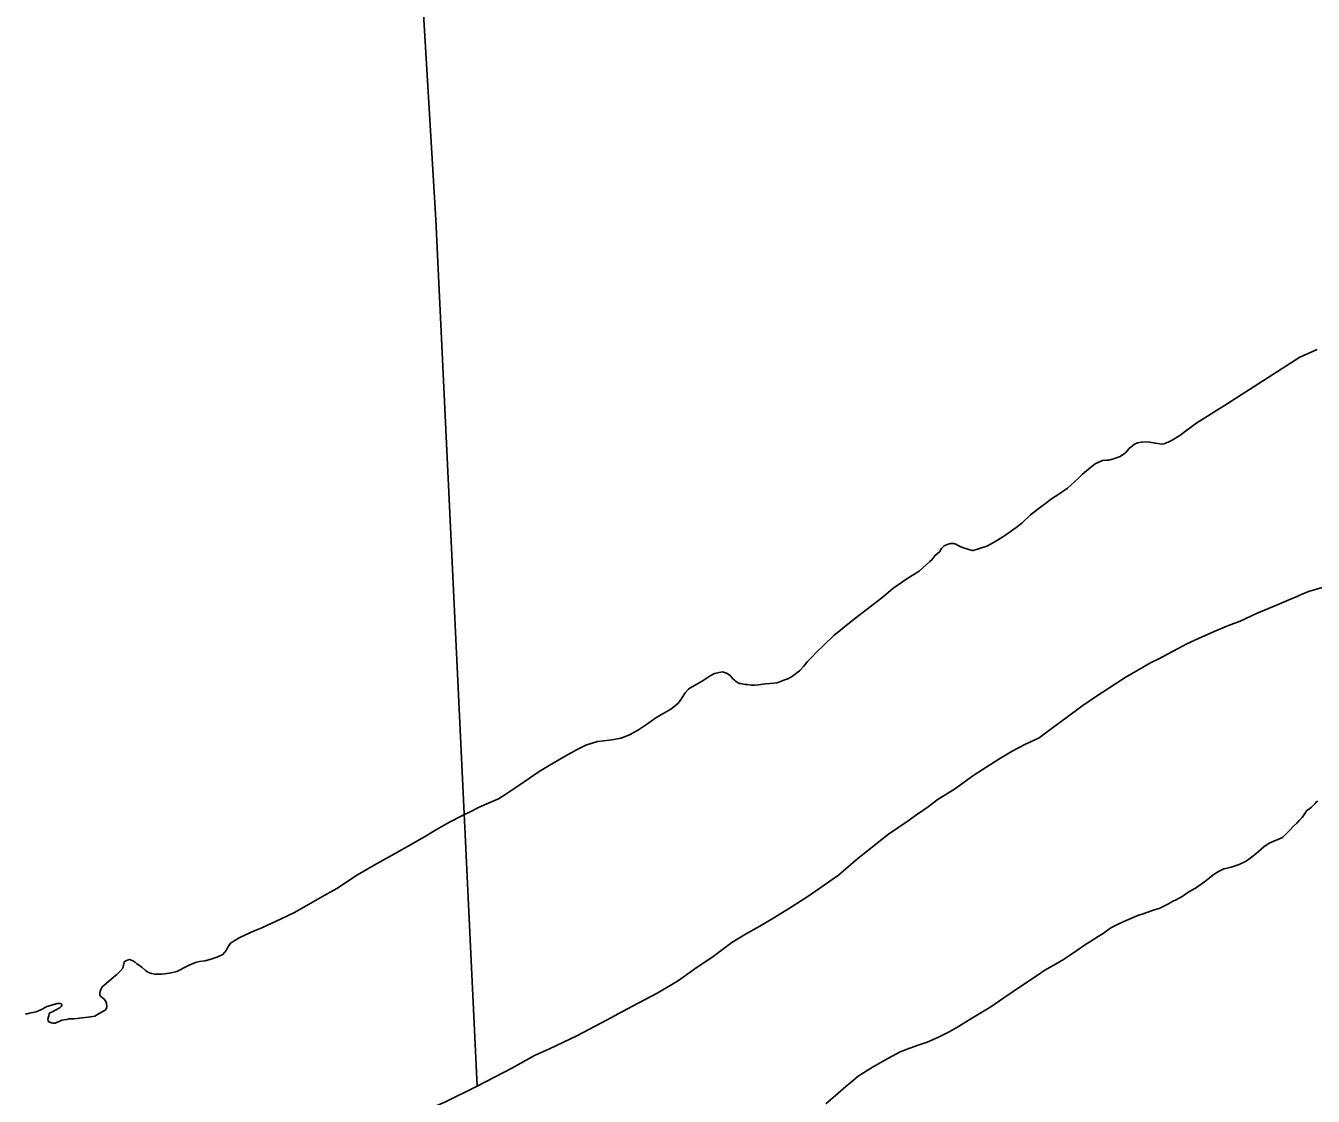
# Model space of a CAD drawing. Extents: x -939622 to -934222, y 1383701 to 1385301.
# Drawn here: x -935624.02 to -935601.74, y 1384226.06 to 1384244.59 of the extents above; entities that cross this region are included whole.
import ezdxf

# ---------------------------------------------------------------- set-up
doc = ezdxf.new("R2010")
doc.units = 0
for name, color, linetype in [('2', 7, 'Continuous'), ('3', 7, 'Continuous'), ('9', 7, 'Continuous'), ('Level 2', 7, 'Continuous'), ('Level 3', 7, 'Continuous'), ('Level 9', 7, 'Continuous')]:
    doc.layers.add(name, color=color, linetype=linetype)

msp = doc.modelspace()

# ---------------------------------------------------------------- linework, layer by layer
at = {"layer": '2'}
msp.add_lwpolyline([(-935617.745, 1384257.06), (-935617.392, 1384249.045), (-935616.924, 1384241.234), (-935616.21, 1384226.24)], dxfattribs=at)
at = {"layer": '3'}
for points in [[(-935601.815, 1384234.8), (-935601.305, 1384234.952)], [(-935609.619, 1384230.177), (-935609.091, 1384230.599), (-935608.749, 1384230.832), (-935608.619, 1384230.924), (-935608.402, 1384231.075), (-935608.227, 1384231.205), (-935607.948, 1384231.38), (-935607.613, 1384231.619), (-935607.178, 1384231.897), (-935606.945, 1384232.034), (-935606.726, 1384232.152), (-935606.48, 1384232.268), (-935606.25, 1384232.441), (-935606.01, 1384232.614), (-935605.739, 1384232.816), (-935605.487, 1384232.987), (-935605.29, 1384233.113), (-935604.989, 1384233.313), (-935604.555, 1384233.564), (-935604.406, 1384233.632), (-935603.922, 1384233.895), (-935603.723, 1384233.987), (-935603.453, 1384234.108), (-935603.203, 1384234.209), (-935603, 1384234.287), (-935602.716, 1384234.421), (-935602.373, 1384234.563), (-935602.167, 1384234.65), (-935602.03, 1384234.709), (-935601.93, 1384234.754), (-935601.815, 1384234.8)], [(-935616.946, 1384225.887), (-935616.769, 1384225.961), (-935616.21, 1384226.24), (-935615.595, 1384226.558), (-935615.219, 1384226.767), (-935614.957, 1384226.886), (-935614.483, 1384227.111), (-935613.957, 1384227.386), (-935613.695, 1384227.529), (-935613.422, 1384227.676), (-935613.084, 1384227.856), (-935612.726, 1384228.067), (-935612.4, 1384228.298), (-935612.145, 1384228.468), (-935611.802, 1384228.723), (-935611.565, 1384228.872), (-935611.277, 1384229.032), (-935611.013, 1384229.187), (-935610.755, 1384229.349), (-935610.466, 1384229.533), (-935610.159, 1384229.744), (-935609.952, 1384229.892), (-935609.781, 1384230.043), (-935609.619, 1384230.177)]]:
    msp.add_lwpolyline(points, dxfattribs=at)
at = {"layer": '9'}
for points in [[(-935603.228, 1384238.046), (-935601.969, 1384238.858)], [(-935601.969, 1384238.858), (-935601.668, 1384238.991)], [(-935603.228, 1384238.046), (-935603.752, 1384237.717), (-935603.921, 1384237.592), (-935604.046, 1384237.502), (-935604.178, 1384237.422), (-935604.249, 1384237.382), (-935604.319, 1384237.355), (-935604.361, 1384237.351), (-935604.425, 1384237.36), (-935604.47, 1384237.37), (-935604.567, 1384237.384), (-935604.646, 1384237.393), (-935604.711, 1384237.387), (-935604.777, 1384237.376), (-935604.83, 1384237.352), (-935604.92, 1384237.276), (-935604.986, 1384237.201), (-935605.076, 1384237.137), (-935605.174, 1384237.1), (-935605.272, 1384237.075), (-935605.314, 1384237.073), (-935605.386, 1384237.07), (-935605.51, 1384237.011), (-935605.591, 1384236.947), (-935605.728, 1384236.833), (-935605.797, 1384236.761), (-935605.988, 1384236.59), (-935606.125, 1384236.494), (-935606.283, 1384236.391), (-935606.35, 1384236.34), (-935606.455, 1384236.26), (-935606.501, 1384236.225), (-935606.629, 1384236.126), (-935606.782, 1384235.984), (-935606.878, 1384235.905), (-935607.039, 1384235.79), (-935607.129, 1384235.735), (-935607.229, 1384235.673), (-935607.311, 1384235.624), (-935607.388, 1384235.585), (-935607.533, 1384235.54), (-935607.622, 1384235.512), (-935607.637, 1384235.512), (-935607.695, 1384235.527), (-935607.734, 1384235.541), (-935607.789, 1384235.553), (-935607.838, 1384235.573), (-935607.881, 1384235.598), (-935607.921, 1384235.617), (-935607.96, 1384235.628), (-935608.014, 1384235.629), (-935608.071, 1384235.614), (-935608.127, 1384235.588), (-935608.17, 1384235.547), (-935608.187, 1384235.513), (-935608.198, 1384235.491), (-935608.288, 1384235.418), (-935608.336, 1384235.35), (-935608.371, 1384235.318), (-935608.556, 1384235.154), (-935608.77, 1384235.021), (-935609.015, 1384234.851), (-935609.177, 1384234.712), (-935609.457, 1384234.492), (-935609.678, 1384234.326), (-935609.887, 1384234.161), (-935610.035, 1384234.037), (-935610.209, 1384233.87), (-935610.342, 1384233.747), (-935610.416, 1384233.663), (-935610.436, 1384233.638), (-935610.497, 1384233.584), (-935610.551, 1384233.509), (-935610.629, 1384233.425), (-935610.751, 1384233.332), (-935610.833, 1384233.29), (-935610.898, 1384233.263), (-935611.017, 1384233.222), (-935611.139, 1384233.205), (-935611.22, 1384233.204), (-935611.34, 1384233.187), (-935611.408, 1384233.178), (-935611.459, 1384233.179), (-935611.532, 1384233.188), (-935611.568, 1384233.193), (-935611.65, 1384233.208), (-935611.674, 1384233.207), (-935611.708, 1384233.232), (-935611.739, 1384233.249), (-935611.754, 1384233.267), (-935611.785, 1384233.289), (-935611.817, 1384233.333), (-935611.845, 1384233.359), (-935611.892, 1384233.388), (-935611.959, 1384233.409), (-935612.102, 1384233.379), (-935612.175, 1384233.34), (-935612.298, 1384233.259), (-935612.365, 1384233.217), (-935612.477, 1384233.158), (-935612.524, 1384233.132)], [(-935612.524, 1384233.132), (-935612.553, 1384233.11), (-935612.61, 1384233.047), (-935612.658, 1384232.967), (-935612.686, 1384232.917), (-935612.729, 1384232.867), (-935612.775, 1384232.826), (-935612.857, 1384232.763), (-935612.98, 1384232.694), (-935613.115, 1384232.616), (-935613.278, 1384232.498), (-935613.363, 1384232.44), (-935613.413, 1384232.408), (-935613.466, 1384232.379), (-935613.563, 1384232.326), (-935613.716, 1384232.26), (-935613.88, 1384232.232), (-935614.018, 1384232.217), (-935614.125, 1384232.201), (-935614.202, 1384232.182), (-935614.327, 1384232.138), (-935614.492, 1384232.062), (-935614.723, 1384231.929), (-935614.964, 1384231.789), (-935615.137, 1384231.682), (-935615.394, 1384231.506), (-935615.557, 1384231.394), (-935615.727, 1384231.281), (-935615.838, 1384231.213), (-935616.042, 1384231.126), (-935616.183, 1384231.063), (-935616.321, 1384230.991), (-935616.475, 1384230.918), (-935616.689, 1384230.807), (-935616.912, 1384230.683), (-935617.094, 1384230.57), (-935617.284, 1384230.46), (-935617.642, 1384230.258), (-935617.989, 1384230.066), (-935618.279, 1384229.894), (-935618.636, 1384229.662), (-935618.847, 1384229.545), (-935619.372, 1384229.246), (-935619.602, 1384229.134), (-935619.935, 1384228.978), (-935620.08, 1384228.921), (-935620.221, 1384228.858), (-935620.33, 1384228.805), (-935620.403, 1384228.757), (-935620.477, 1384228.711), (-935620.502, 1384228.677), (-935620.53, 1384228.631), (-935620.555, 1384228.585), (-935620.613, 1384228.519), (-935620.689, 1384228.483), (-935620.796, 1384228.445), (-935620.858, 1384228.424), (-935620.917, 1384228.407), (-935621.016, 1384228.394), (-935621.084, 1384228.379), (-935621.197, 1384228.335), (-935621.285, 1384228.289), (-935621.349, 1384228.25), (-935621.405, 1384228.224), (-935621.453, 1384228.213), (-935621.533, 1384228.194), (-935621.626, 1384228.181), (-935621.671, 1384228.177), (-935621.74, 1384228.174), (-935621.794, 1384228.174), (-935621.846, 1384228.19), (-935621.897, 1384228.206), (-935621.95, 1384228.243), (-935622.006, 1384228.295), (-935622.052, 1384228.324), (-935622.099, 1384228.358), (-935622.13, 1384228.384), (-935622.17, 1384228.409), (-935622.207, 1384228.426), (-935622.225, 1384228.431), (-935622.27, 1384228.42), (-935622.287, 1384228.41), (-935622.317, 1384228.391), (-935622.322, 1384228.382), (-935622.327, 1384228.36), (-935622.329, 1384228.33), (-935622.345, 1384228.281), (-935622.388, 1384228.231), (-935622.449, 1384228.172), (-935622.504, 1384228.127), (-935622.55, 1384228.086), (-935622.672, 1384227.981), (-935622.698, 1384227.956), (-935622.723, 1384227.91), (-935622.734, 1384227.879), (-935622.739, 1384227.849), (-935622.74, 1384227.816), (-935622.724, 1384227.792), (-935622.699, 1384227.772), (-935622.659, 1384227.738), (-935622.639, 1384227.705)], [(-935602.268, 1384230.544), (-935602.147, 1384230.666), (-935602.076, 1384230.737), (-935602.019, 1384230.791), (-935601.977, 1384230.836), (-935601.929, 1384230.89), (-935601.881, 1384230.956), (-935601.865, 1384230.981), (-935601.851, 1384231.003), (-935601.793, 1384231.045), (-935601.764, 1384231.068), (-935601.756, 1384231.078), (-935601.71, 1384231.125), (-935601.679, 1384231.157), (-935601.656, 1384231.171)], [(-935602.268, 1384230.544), (-935602.501, 1384230.444), (-935602.592, 1384230.38), (-935602.728, 1384230.257), (-935602.804, 1384230.202), (-935602.897, 1384230.135), (-935603.018, 1384230.073), (-935603.104, 1384230.045), (-935603.157, 1384230.028), (-935603.181, 1384230.024), (-935603.249, 1384230.006), (-935603.282, 1384229.999), (-935603.376, 1384229.955), (-935603.452, 1384229.91), (-935603.618, 1384229.774), (-935603.755, 1384229.677), (-935603.905, 1384229.593), (-935604.007, 1384229.522), (-935604.118, 1384229.46), (-935604.154, 1384229.444), (-935604.239, 1384229.395), (-935604.404, 1384229.313), (-935604.49, 1384229.291), (-935604.664, 1384229.227), (-935604.771, 1384229.192), (-935604.936, 1384229.122), (-935605.075, 1384229.062), (-935605.237, 1384228.98), (-935605.304, 1384228.935), (-935605.371, 1384228.878), (-935605.459, 1384228.826), (-935605.605, 1384228.736), (-935605.693, 1384228.678), (-935605.827, 1384228.585), (-935605.953, 1384228.498), (-935606.058, 1384228.433), (-935606.199, 1384228.352), (-935606.384, 1384228.245), (-935606.515, 1384228.152), (-935606.717, 1384228.02), (-935606.93, 1384227.879), (-935607.091, 1384227.766), (-935607.315, 1384227.612), (-935607.488, 1384227.506), (-935607.605, 1384227.438), (-935607.784, 1384227.328), (-935607.875, 1384227.273), (-935608.036, 1384227.176), (-935608.225, 1384227.086), (-935608.416, 1384227), (-935608.576, 1384226.948), (-935608.721, 1384226.897), (-935608.887, 1384226.83), (-935609.101, 1384226.718), (-935609.222, 1384226.65), (-935609.365, 1384226.569), (-935609.611, 1384226.411), (-935609.768, 1384226.281), (-935609.826, 1384226.23), (-935609.959, 1384226.119), (-935610.174, 1384225.935)], [(-935622.639, 1384227.705), (-935622.626, 1384227.67), (-935622.621, 1384227.622), (-935622.628, 1384227.582), (-935622.651, 1384227.551), (-935622.722, 1384227.515), (-935622.783, 1384227.479), (-935622.83, 1384227.45), (-935622.937, 1384227.431), (-935623.051, 1384227.42), (-935623.135, 1384227.41), (-935623.195, 1384227.405), (-935623.27, 1384227.402), (-935623.311, 1384227.394), (-935623.398, 1384227.378), (-935623.445, 1384227.358), (-935623.492, 1384227.338), (-935623.513, 1384227.331), (-935623.527, 1384227.331)], [(-935623.527, 1384227.547), (-935623.525, 1384227.548), (-935623.498, 1384227.561), (-935623.469, 1384227.578), (-935623.434, 1384227.597), (-935623.408, 1384227.616), (-935623.396, 1384227.635), (-935623.407, 1384227.662), (-935623.422, 1384227.667), (-935623.437, 1384227.672), (-935623.482, 1384227.667), (-935623.527, 1384227.654)]]:
    msp.add_lwpolyline(points, dxfattribs=at)
at = {"layer": 'Level 2'}
msp.add_lwpolyline([(-935617.745, 1384257.06), (-935617.392, 1384249.045), (-935616.924, 1384241.234), (-935616.21, 1384226.24)], dxfattribs=at)
at = {"layer": 'Level 3'}
msp.add_lwpolyline([(-935616.946, 1384225.887), (-935616.769, 1384225.961), (-935616.21, 1384226.24), (-935615.595, 1384226.558), (-935615.219, 1384226.767), (-935614.957, 1384226.886), (-935614.483, 1384227.111), (-935613.957, 1384227.386), (-935613.695, 1384227.529), (-935613.422, 1384227.676), (-935613.084, 1384227.856), (-935612.726, 1384228.067), (-935612.4, 1384228.298), (-935612.145, 1384228.468), (-935611.802, 1384228.723), (-935611.565, 1384228.872), (-935611.277, 1384229.032), (-935611.013, 1384229.187), (-935610.755, 1384229.349), (-935610.466, 1384229.533), (-935610.159, 1384229.744), (-935609.952, 1384229.892), (-935609.781, 1384230.043), (-935609.619, 1384230.177)], dxfattribs=at)
at = {"layer": 'Level 9'}
for points in [[(-935603.228, 1384238.046), (-935603.752, 1384237.717), (-935603.921, 1384237.592), (-935604.046, 1384237.502), (-935604.178, 1384237.422), (-935604.249, 1384237.382), (-935604.319, 1384237.355), (-935604.361, 1384237.351), (-935604.425, 1384237.36), (-935604.47, 1384237.37), (-935604.567, 1384237.384), (-935604.646, 1384237.393), (-935604.711, 1384237.387), (-935604.777, 1384237.376), (-935604.83, 1384237.352), (-935604.92, 1384237.276), (-935604.986, 1384237.201), (-935605.076, 1384237.137), (-935605.174, 1384237.1), (-935605.272, 1384237.075), (-935605.314, 1384237.073), (-935605.386, 1384237.07), (-935605.51, 1384237.011), (-935605.591, 1384236.947), (-935605.728, 1384236.833), (-935605.797, 1384236.761), (-935605.988, 1384236.59), (-935606.125, 1384236.494), (-935606.283, 1384236.391), (-935606.35, 1384236.34), (-935606.455, 1384236.26), (-935606.501, 1384236.225), (-935606.629, 1384236.126), (-935606.782, 1384235.984), (-935606.878, 1384235.905), (-935607.039, 1384235.79), (-935607.129, 1384235.735), (-935607.229, 1384235.673), (-935607.311, 1384235.624), (-935607.388, 1384235.585), (-935607.533, 1384235.54), (-935607.622, 1384235.512), (-935607.637, 1384235.512), (-935607.695, 1384235.527), (-935607.734, 1384235.541), (-935607.789, 1384235.553), (-935607.838, 1384235.573), (-935607.881, 1384235.598), (-935607.921, 1384235.617), (-935607.96, 1384235.628), (-935608.014, 1384235.629), (-935608.071, 1384235.614), (-935608.127, 1384235.588), (-935608.17, 1384235.547), (-935608.187, 1384235.513), (-935608.198, 1384235.491), (-935608.288, 1384235.418), (-935608.336, 1384235.35), (-935608.371, 1384235.318), (-935608.556, 1384235.154), (-935608.77, 1384235.021), (-935609.015, 1384234.851), (-935609.177, 1384234.712), (-935609.457, 1384234.492), (-935609.678, 1384234.326), (-935609.887, 1384234.161), (-935610.035, 1384234.037), (-935610.209, 1384233.87), (-935610.342, 1384233.747), (-935610.416, 1384233.663), (-935610.436, 1384233.638), (-935610.497, 1384233.584), (-935610.551, 1384233.509), (-935610.629, 1384233.425), (-935610.751, 1384233.332), (-935610.833, 1384233.29), (-935610.898, 1384233.263), (-935611.017, 1384233.222), (-935611.139, 1384233.205), (-935611.22, 1384233.204), (-935611.34, 1384233.187), (-935611.408, 1384233.178), (-935611.459, 1384233.179), (-935611.532, 1384233.188), (-935611.568, 1384233.193), (-935611.65, 1384233.208), (-935611.674, 1384233.207), (-935611.708, 1384233.232), (-935611.739, 1384233.249), (-935611.754, 1384233.267), (-935611.785, 1384233.289), (-935611.817, 1384233.333), (-935611.845, 1384233.359), (-935611.892, 1384233.388), (-935611.959, 1384233.409), (-935612.102, 1384233.379), (-935612.175, 1384233.34), (-935612.298, 1384233.259), (-935612.365, 1384233.217), (-935612.477, 1384233.158), (-935612.524, 1384233.132)], [(-935612.524, 1384233.132), (-935612.553, 1384233.11), (-935612.61, 1384233.047), (-935612.658, 1384232.967), (-935612.686, 1384232.917), (-935612.729, 1384232.867), (-935612.775, 1384232.826), (-935612.857, 1384232.763), (-935612.98, 1384232.694), (-935613.115, 1384232.616), (-935613.278, 1384232.498), (-935613.363, 1384232.44), (-935613.413, 1384232.408), (-935613.466, 1384232.379), (-935613.563, 1384232.326), (-935613.716, 1384232.26), (-935613.88, 1384232.232), (-935614.018, 1384232.217), (-935614.125, 1384232.201), (-935614.202, 1384232.182), (-935614.327, 1384232.138), (-935614.492, 1384232.062), (-935614.723, 1384231.929), (-935614.964, 1384231.789), (-935615.137, 1384231.682), (-935615.394, 1384231.506), (-935615.557, 1384231.394), (-935615.727, 1384231.281), (-935615.838, 1384231.213), (-935616.042, 1384231.126), (-935616.183, 1384231.063), (-935616.321, 1384230.991), (-935616.475, 1384230.918), (-935616.689, 1384230.807), (-935616.912, 1384230.683), (-935617.094, 1384230.57), (-935617.284, 1384230.46), (-935617.642, 1384230.258), (-935617.989, 1384230.066), (-935618.279, 1384229.894), (-935618.636, 1384229.662), (-935618.847, 1384229.545), (-935619.372, 1384229.246), (-935619.602, 1384229.134), (-935619.935, 1384228.978), (-935620.08, 1384228.921), (-935620.221, 1384228.858), (-935620.33, 1384228.805), (-935620.403, 1384228.757), (-935620.477, 1384228.711), (-935620.502, 1384228.677), (-935620.53, 1384228.631), (-935620.555, 1384228.585), (-935620.613, 1384228.519), (-935620.689, 1384228.483), (-935620.796, 1384228.445), (-935620.858, 1384228.424), (-935620.917, 1384228.407), (-935621.016, 1384228.394), (-935621.084, 1384228.379), (-935621.197, 1384228.335), (-935621.285, 1384228.289), (-935621.349, 1384228.25), (-935621.405, 1384228.224), (-935621.453, 1384228.213), (-935621.533, 1384228.194), (-935621.626, 1384228.181), (-935621.671, 1384228.177), (-935621.74, 1384228.174), (-935621.794, 1384228.174), (-935621.846, 1384228.19), (-935621.897, 1384228.206), (-935621.95, 1384228.243), (-935622.006, 1384228.295), (-935622.052, 1384228.324), (-935622.099, 1384228.358), (-935622.13, 1384228.384), (-935622.17, 1384228.409), (-935622.207, 1384228.426), (-935622.225, 1384228.431), (-935622.27, 1384228.42), (-935622.287, 1384228.41), (-935622.317, 1384228.391), (-935622.322, 1384228.382), (-935622.327, 1384228.36), (-935622.329, 1384228.33), (-935622.345, 1384228.281), (-935622.388, 1384228.231), (-935622.449, 1384228.172), (-935622.504, 1384228.127), (-935622.55, 1384228.086), (-935622.672, 1384227.981), (-935622.698, 1384227.956), (-935622.723, 1384227.91), (-935622.734, 1384227.879), (-935622.739, 1384227.849), (-935622.74, 1384227.816), (-935622.724, 1384227.792), (-935622.699, 1384227.772), (-935622.659, 1384227.738), (-935622.639, 1384227.705)], [(-935602.268, 1384230.544), (-935602.501, 1384230.444), (-935602.592, 1384230.38), (-935602.728, 1384230.257), (-935602.804, 1384230.202), (-935602.897, 1384230.135), (-935603.018, 1384230.073), (-935603.104, 1384230.045), (-935603.157, 1384230.028), (-935603.181, 1384230.024), (-935603.249, 1384230.006), (-935603.282, 1384229.999), (-935603.376, 1384229.955), (-935603.452, 1384229.91), (-935603.618, 1384229.774), (-935603.755, 1384229.677), (-935603.905, 1384229.593), (-935604.007, 1384229.522), (-935604.118, 1384229.46), (-935604.154, 1384229.444), (-935604.239, 1384229.395), (-935604.404, 1384229.313), (-935604.49, 1384229.291), (-935604.664, 1384229.227), (-935604.771, 1384229.192), (-935604.936, 1384229.122), (-935605.075, 1384229.062), (-935605.237, 1384228.98), (-935605.304, 1384228.935), (-935605.371, 1384228.878), (-935605.459, 1384228.826), (-935605.605, 1384228.736), (-935605.693, 1384228.678), (-935605.827, 1384228.585), (-935605.953, 1384228.498), (-935606.058, 1384228.433), (-935606.199, 1384228.352), (-935606.384, 1384228.245), (-935606.515, 1384228.152), (-935606.717, 1384228.02), (-935606.93, 1384227.879), (-935607.091, 1384227.766), (-935607.315, 1384227.612), (-935607.488, 1384227.506), (-935607.605, 1384227.438), (-935607.784, 1384227.328), (-935607.875, 1384227.273), (-935608.036, 1384227.176), (-935608.225, 1384227.086), (-935608.416, 1384227), (-935608.576, 1384226.948), (-935608.721, 1384226.897), (-935608.887, 1384226.83), (-935609.101, 1384226.718), (-935609.222, 1384226.65), (-935609.365, 1384226.569), (-935609.611, 1384226.411), (-935609.768, 1384226.281), (-935609.826, 1384226.23), (-935609.959, 1384226.119), (-935610.174, 1384225.935)], [(-935622.639, 1384227.705), (-935622.626, 1384227.67), (-935622.621, 1384227.622), (-935622.628, 1384227.582), (-935622.651, 1384227.551), (-935622.722, 1384227.515), (-935622.783, 1384227.479), (-935622.83, 1384227.45), (-935622.937, 1384227.431), (-935623.051, 1384227.42), (-935623.135, 1384227.41), (-935623.195, 1384227.405), (-935623.27, 1384227.402), (-935623.311, 1384227.394), (-935623.398, 1384227.378), (-935623.445, 1384227.358), (-935623.492, 1384227.338), (-935623.513, 1384227.331), (-935623.555, 1384227.33), (-935623.576, 1384227.332), (-935623.625, 1384227.351), (-935623.635, 1384227.372), (-935623.642, 1384227.392), (-935623.637, 1384227.42), (-935623.626, 1384227.456), (-935623.616, 1384227.49), (-935623.604, 1384227.506), (-935623.551, 1384227.532), (-935623.525, 1384227.548), (-935623.498, 1384227.561), (-935623.469, 1384227.578), (-935623.434, 1384227.597), (-935623.408, 1384227.616), (-935623.396, 1384227.635), (-935623.407, 1384227.662), (-935623.422, 1384227.667), (-935623.437, 1384227.672), (-935623.482, 1384227.667), (-935623.577, 1384227.639), (-935623.636, 1384227.622), (-935623.657, 1384227.615), (-935623.725, 1384227.579), (-935623.845, 1384227.523), (-935623.959, 1384227.5), (-935624, 1384227.492), (-935624.03, 1384227.488)]]:
    msp.add_lwpolyline(points, dxfattribs=at)

doc.saveas('drawing.dxf')
